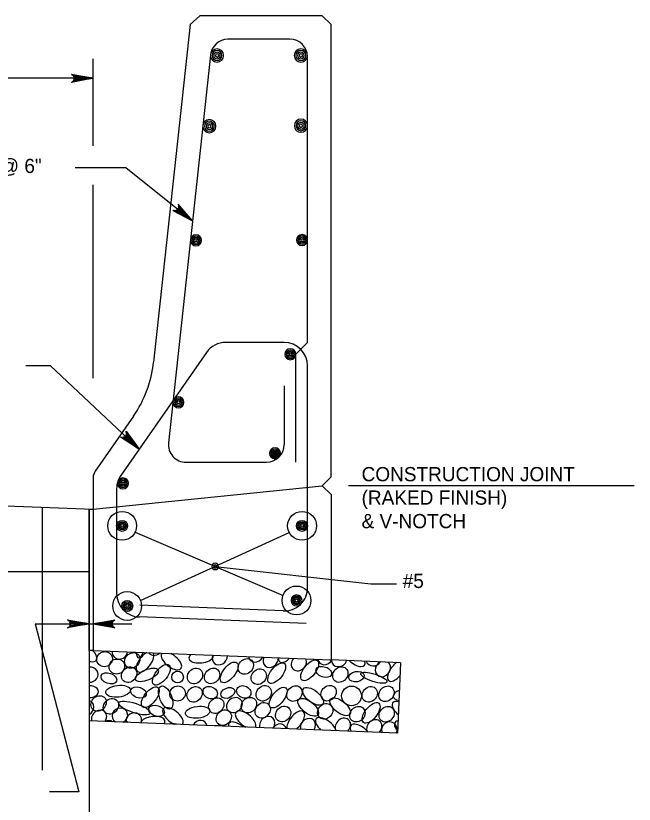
# Model space of a CAD drawing. Extents: x 638167 to 640248, y 296544 to 298920.
# Drawn here: x 639181.7 to 639315.5, y 296656.5 to 296826.9 of the extents above; entities that cross this region are included whole.
import ezdxf

# ---------------------------------------------------------------- set-up
doc = ezdxf.new("R2010")
doc.units = 0
for name, color, linetype in [('1', 7, 'Continuous'), ('50', 7, 'Continuous'), ('57', 7, 'Continuous')]:
    doc.layers.add(name, color=color, linetype=linetype)

# ---------------------------------------------------------------- blocks, each defined once
blk = doc.blocks.new('BAR')
at = {"layer": '50'}
for radius in [2, 1.5, 1, 0.5]:
    blk.add_circle((0, 0), radius, dxfattribs=at)
blk = doc.blocks.new('DIMDOT')
at = {"layer": '57'}
for radius in [2, 1]:
    blk.add_circle((0, 0), radius, dxfattribs=at)

msp = doc.modelspace()

# ---------------------------------------------------------------- linework, layer by layer
at = {"layer": '1'}
for p, q in [((639221.53, 296826.89), (639219.43, 296824.99)), ((639248, 296826.89), (639221.53, 296826.89)), ((639249.91, 296824.98), (639248, 296826.89)), ((639219.43, 296824.99), (639211.54, 296751.98)), ((639249.91, 296727.19), (639249.91, 296824.98)), ((639241.02, 296821.81), (639227.61, 296821.81)), ((639198.47, 296798.79), (639198.47, 296817.59)), ((639223.83, 296818.4), (639214.77, 296734.58)), ((639244.83, 296756.27), (639244.83, 296818)), ((639198.47, 296813.37), (639058.22, 296813.37)), ((639205.6, 296794.02), (639194.6, 296794.02)), ((639205.6, 296794.02), (639219.95, 296782.53)), ((639198.47, 296748.53), (639198.47, 296790.35)), ((639239.75, 296756.27), (639227.12, 296756.27)), ((639244.83, 296756.27), (639242.29, 296753.73)), ((639222.96, 296754.09), (639204.46, 296727.54)), ((639242.29, 296730.37), (639242.29, 296753.73)), ((639189.25, 296751.22), (639183.95, 296751.22)), ((639189.25, 296751.22), (639208.41, 296733.21)), ((639244.83, 296703.3), (639244.83, 296751.19)), ((639239.75, 296746.88), (639239.75, 296734.18)), ((639207.19, 296740.34), (639198.93, 296728.48)), ((639218.56, 296730.37), (639235.94, 296730.37)), ((639249.91, 296727.19), (639248, 296725.29)), ((639058.22, 296725.82), (639198.47, 296720.21)), ((639198.47, 296727.03), (639198.47, 296689.7)), ((639198.47, 296720.21), (639248, 296725.29)), ((639203.55, 296724.64), (639203.55, 296702)), ((639249.91, 296723.38), (639248, 296725.29)), ((639315.45, 296725.29), (639253.69, 296725.29)), ((639249.91, 296723.38), (639249.91, 296687.64)), ((639187.47, 296720.65), (639187.47, 296663.85)), ((639197.63, 296720.24), (639197.63, 296628.84)), ((639207.55, 296715.26), (639239.52, 296701.58)), ((639208.72, 296700.49), (639240.87, 296715.18)), ((639197.63, 296706.66), (639136.67, 296706.66)), ((639224.85, 296707.86), (639258.47, 296704.07)), ((639258.47, 296704.07), (639264.02, 296704.07)), ((639239.54, 296698.23), (639208.53, 296699.47)), ((639244.52, 296695.49), (639208.43, 296696.93)), ((639185.95, 296695.44), (639206.85, 296695.44)), ((639185.95, 296695.44), (639195.37, 296659.11)), ((639198.47, 296689.7), (639249.91, 296687.64)), ((639264.91, 296687.04), (639249.91, 296687.64)), ((639264.91, 296687.04), (639264.3, 296671.82)), ((639264.3, 296671.82), (639197.63, 296674.48)), ((639195.37, 296659.11), (639189.01, 296659.11))]:
    msp.add_line(p, q, dxfattribs=at)
for points in [[(639198.47, 296813.37), (639193.78, 296812.49), (639193.96, 296812.61), (639194.14, 296812.74), (639194.23, 296812.89), (639194.32, 296813.05), (639194.35, 296813.21), (639194.38, 296813.37), (639194.35, 296813.52), (639194.32, 296813.68), (639194.23, 296813.84), (639194.14, 296814), (639193.96, 296814.12), (639193.78, 296814.25), (639198.47, 296813.37), (639193.96, 296814.12), (639194.14, 296814), (639198.47, 296813.37), (639194.23, 296813.84), (639194.32, 296813.68), (639198.47, 296813.37), (639194.35, 296813.52), (639194.38, 296813.37), (639198.47, 296813.37), (639194.35, 296813.21), (639194.32, 296813.05), (639198.47, 296813.37), (639194.23, 296812.89), (639194.14, 296812.74), (639198.47, 296813.37), (639193.96, 296812.61)], [(639219.95, 296782.53), (639216.84, 296786.16), (639216.9, 296785.95), (639216.96, 296785.74), (639216.94, 296785.55), (639216.91, 296785.37), (639216.83, 296785.23), (639216.76, 296785.09), (639216.64, 296784.99), (639216.52, 296784.88), (639216.35, 296784.82), (639216.17, 296784.75), (639215.95, 296784.77), (639215.73, 296784.78), (639219.95, 296782.53), (639215.95, 296784.77), (639216.17, 296784.75), (639219.95, 296782.53), (639216.35, 296784.82), (639216.52, 296784.88), (639219.95, 296782.53), (639216.64, 296784.99), (639216.76, 296785.09), (639219.95, 296782.53), (639216.83, 296785.23), (639216.91, 296785.37), (639219.95, 296782.53), (639216.94, 296785.55), (639216.96, 296785.74), (639219.95, 296782.53), (639216.9, 296785.95)], [(639208.41, 296733.21), (639204.39, 296735.78), (639204.6, 296735.75), (639204.82, 296735.72), (639205, 296735.77), (639205.17, 296735.82), (639205.3, 296735.92), (639205.43, 296736.01), (639205.52, 296736.15), (639205.61, 296736.28), (639205.65, 296736.46), (639205.69, 296736.64), (639205.64, 296736.85), (639205.59, 296737.07), (639208.41, 296733.21), (639205.64, 296736.85), (639205.69, 296736.64), (639208.41, 296733.21), (639205.65, 296736.46), (639205.61, 296736.28), (639208.41, 296733.21), (639205.52, 296736.15), (639205.43, 296736.01), (639208.41, 296733.21), (639205.3, 296735.92), (639205.17, 296735.82), (639208.41, 296733.21), (639205, 296735.77), (639204.82, 296735.72), (639208.41, 296733.21), (639204.6, 296735.75)], [(639197.63, 296695.44), (639192.93, 296694.56), (639193.11, 296694.68), (639193.29, 296694.81), (639193.38, 296694.96), (639193.48, 296695.12), (639193.5, 296695.28), (639193.53, 296695.44), (639193.5, 296695.59), (639193.48, 296695.75), (639193.38, 296695.91), (639193.29, 296696.07), (639193.11, 296696.19), (639192.93, 296696.32), (639197.63, 296695.44), (639193.11, 296696.19), (639193.29, 296696.07), (639197.63, 296695.44), (639193.38, 296695.91), (639193.48, 296695.75), (639197.63, 296695.44), (639193.5, 296695.59), (639193.53, 296695.44), (639197.63, 296695.44), (639193.5, 296695.28), (639193.48, 296695.12), (639197.63, 296695.44), (639193.38, 296694.96), (639193.29, 296694.81), (639197.63, 296695.44), (639193.11, 296694.68)], [(639198.47, 296695.44), (639203.17, 296696.32), (639202.99, 296696.19), (639202.81, 296696.07), (639202.72, 296695.91), (639202.62, 296695.75), (639202.59, 296695.59), (639202.57, 296695.44), (639202.59, 296695.28), (639202.62, 296695.12), (639202.72, 296694.96), (639202.81, 296694.81), (639202.99, 296694.68), (639203.17, 296694.56), (639198.47, 296695.44), (639202.99, 296694.68), (639202.81, 296694.81), (639198.47, 296695.44), (639202.72, 296694.96), (639202.62, 296695.12), (639198.47, 296695.44), (639202.59, 296695.28), (639202.57, 296695.44), (639198.47, 296695.44), (639202.59, 296695.59), (639202.62, 296695.75), (639198.47, 296695.44), (639202.72, 296695.91), (639202.81, 296696.07), (639198.47, 296695.44), (639202.99, 296696.19)]]:
    msp.add_lwpolyline(points, dxfattribs=at)
msp.add_lwpolyline([(639197.63, 296720.24), (639198.47, 296720.24), (639198.47, 296689.7), (639197.63, 296689.7)], close=True, dxfattribs=at)
for centre, radius in [((639204.74, 296716.63), 3.12), ((639243.64, 296716.63), 3.12), ((639242.44, 296700.5), 3.12), ((639205.83, 296699.31), 3.12), ((639254.33, 296679.87), 2.13)]:
    msp.add_circle(centre, radius, dxfattribs=at)
for centre, radius, start, end in [((639227.61, 296818), 3.81, 90, 173.8367), ((639241.02, 296818), 3.81, 0, 90), ((639227.12, 296751.19), 5.08, 90, 145.1455), ((639239.75, 296751.19), 5.08, 0, 90), ((639186.61, 296754.68), 25.08, 325.1455, 353.8367), ((639218.56, 296734.18), 3.81, 173.8367, 270), ((639235.94, 296734.18), 3.81, 270, 0), ((639201.01, 296727.03), 2.54, 145.1455, 180), ((639208.63, 296724.64), 5.08, 145.1455, 180), ((639239.75, 296703.3), 5.08, 267.7094, 0), ((639208.63, 296702), 5.08, 180, 267.7094)]:
    msp.add_arc(centre, radius, start, end, dxfattribs=at)
for centre, major_axis, ratio, start_param, end_param in [((639197.02, 296689.19), (-2.1, 1.65), 0.479042, 2.20637, 4.435205), ((639204.21, 296689.46), (-1.58, -0.63), 0.948581, 5.836354, 8.990702), ((639209.68, 296687.22), (-1.65, -2.1), 0.479042, 3.954699, 9.278476), ((639208.87, 296691.64), (0.54, 3.56), 0.282192, 2.320941, 4.025515), ((639211.88, 296690.32), (1.2, 1.35), 0.844245, 2.925616, 4.568416), ((639215.38, 296687.43), (-2.1, 1.65), 0.479042, 6.258343, 11.420841), ((639221.81, 296688.29), (-2.65, -0.32), 0.479042, 5.591238, 9.469063), ((639225.88, 296688.26), (1.2, 1.35), 0.844245, 1.972224, 5.521808), ((639233.71, 296688.86), (1.2, 1.35), 0.844245, 2.51698, 4.977052), ((639236.87, 296687.7), (1.2, 1.35), 0.844245, 1.899068, 5.594964), ((639240.44, 296689.34), (-1.65, -2.1), 0.479042, 5.656216, 7.57696), ((639242.93, 296686.98), (1.2, 1.35), 0.844245, 1.58884, 5.905191), ((639197.83, 296684.47), (-1.58, -0.63), 0.948581, 1.084727, 4.473244), ((639248.71, 296688.3), (1.2, 1.35), 0.844245, 2.54064, 4.953392), ((639251.63, 296687.7), (-1.57, -0.63), 0.87402, 5.895937, 8.86621), ((639255.03, 296688.15), (-2.1, 1.65), 0.479042, 1.372422, 3.740391), ((639259.08, 296687.96), (-1.58, -0.63), 0.948581, 6.274257, 8.552799), ((639261.1, 296685.71), (1.2, 1.35), 0.844245, 1.11634, 6.377692), ((639264, 296685.25), (-1.65, -2.1), 0.479042, 4.121285, 7.727355), ((639197.74, 296680.79), (1.88, 0), 0.671766, 4.65099, 7.91538), ((639266.02, 296680.07), (-2.65, -0.32), 0.479042, 5.189654, 7.222971), ((639196.93, 296677.24), (1.2, 1.35), 0.844245, 4.386509, 6.660665), ((639265.35, 296676.74), (-2.1, 1.65), 0.479042, 5.425028, 7.808147), ((639199.74, 296675.13), (1.2, 1.35), 0.844245, 4.873936, 8.903281), ((639204.26, 296675.62), (-1.58, -0.63), 0.948581, 1.67115, 6.872721), ((639207.27, 296674.58), (-1.58, -0.63), 0.948581, 2.398643, 6.145228), ((639215.71, 296675.43), (-2.1, 1.65), 0.479042, 3.035313, 8.360686), ((639231.43, 296674.69), (-2.1, 1.65), 0.479042, 3.151066, 8.244933), ((639242.27, 296674.38), (-1.65, -2.1), 0.479042, 1.081577, 5.868413), ((639201.58, 296672.84), (1.2, 1.35), 0.844245, 0.091348, 1.119498), ((639204.36, 296672.09), (-1.65, -2.1), 0.479042, 3.081337, 3.868653), ((639211.37, 296674.14), (-2.65, -0.32), 0.479042, 2.661004, 6.116111), ((639221.46, 296672.9), (1.2, 1.35), 0.844245, 5.694106, 8.083111), ((639229.95, 296672.3), (-2.1, 1.65), 0.479042, 4.61829, 6.777709), ((639236.1, 296673.75), (1.2, 1.35), 0.844245, 4.822852, 8.954365), ((639244.92, 296673.31), (1.2, 1.35), 0.844245, 4.880985, 8.896232), ((639248.79, 296673.25), (-2.1, 1.65), 0.479042, 3.681624, 7.714374), ((639252.47, 296673.37), (1.2, 1.35), 0.844245, 4.62803, 9.149187), ((639259.25, 296673.04), (1.2, 1.35), 0.844245, 4.670998, 9.106219), ((639262.51, 296672.61), (-1.58, -0.63), 0.948581, 2.242837, 6.301033), ((639265.86, 296672.53), (-2.1, 1.65), 0.479042, 5.77989, 7.453286), ((639216.06, 296672.68), (1.65, -0.58), 0.646802, 1.547127, 2.484734), ((639225.31, 296672.19), (-2.65, -0.32), 0.479042, 3.916587, 4.860528), ((639238.62, 296672.12), (1.2, 1.35), 0.844245, 5.753777, 8.02344), ((639256.29, 296671.83), (-2.1, 1.65), 0.479042, 4.291018, 7.10498)]:
    msp.add_ellipse(centre, major_axis=major_axis, ratio=ratio, start_param=start_param, end_param=end_param, dxfattribs=at)
for centre, major_axis, ratio in [((639200.95, 296687.81), (-1.58, -0.63), 0.948581), ((639203.59, 296686.22), (-1.58, -0.63), 0.948581), ((639206.92, 296687.54), (1.2, 1.35), 0.844245), ((639231.47, 296686.24), (1.2, 1.35), 0.844245), ((639245.28, 296685.39), (-1.65, -2.1), 0.479042), ((639206.25, 296684.45), (1.2, 1.35), 0.844245), ((639213.22, 296684.44), (-1.65, -2.1), 0.479042), ((639227.89, 296684.95), (-1.65, -2.1), 0.479042), ((639238.16, 296684.79), (-1.65, -2.1), 0.479042), ((639248.34, 296685.05), (1.65, -0.58), 0.646802), ((639251.91, 296684.48), (1.2, 1.35), 0.844245), ((639201.87, 296683.67), (1.65, -0.58), 0.646802), ((639210.09, 296684.4), (2.45, 1.04), 0.422273), ((639216.73, 296683.95), (0, 1.28), 0.982495), ((639220.49, 296684.18), (1.2, 1.35), 0.844245), ((639224.18, 296684.2), (1.2, 1.35), 0.844245), ((639234.28, 296684.02), (1.2, 1.35), 0.844245), ((639255.39, 296684.04), (1.65, 0.33), 0.666084), ((639259.17, 296683.79), (2.83, -0.91), 0.276285), ((639203.87, 296680.88), (-2.65, -0.32), 0.479042), ((639208.25, 296680.62), (1.65, -0.58), 0.646802), ((639210.82, 296679.58), (-1.65, -2.1), 0.479042), ((639214.15, 296679.53), (0.99, -2.48), 0.479042), ((639216.73, 296680.39), (-1.58, -0.63), 0.948581), ((639220.4, 296680.2), (1.2, 1.35), 0.844245), ((639223.79, 296680.58), (1.43, -0.74), 0.796199), ((639227.57, 296680.51), (1.44, 0.65), 0.687276), ((639231.04, 296680.74), (1.43, -0.74), 0.796199), ((639235.35, 296680.44), (1.2, 1.35), 0.844245), ((639238.47, 296679.5), (-1.65, -2.1), 0.479042), ((639241.99, 296680.38), (1.2, 1.35), 0.844245), ((639246.02, 296679.77), (-2.1, 1.65), 0.479042), ((639249.36, 296680.45), (1.2, 1.35), 0.844245), ((639258.27, 296680.22), (1.2, 1.35), 0.844245), ((639261.89, 296680.33), (1.2, 1.35), 0.844245), ((639199.64, 296678.23), (1.2, 1.35), 0.844245), ((639202.32, 296677.62), (1.2, 1.35), 0.844245), ((639225.09, 296677.77), (1.2, 1.35), 0.844245), ((639229, 296677.89), (1.2, 1.35), 0.844245), ((639232.15, 296677.87), (1.2, 1.35), 0.844245), ((639244.97, 296677.41), (-2.1, 1.65), 0.479042), ((639251.88, 296677.52), (-2.1, 1.65), 0.479042), ((639207.41, 296677.25), (3.41, -1.15), 0.282192), ((639212.18, 296676.65), (1.65, -0.58), 0.646802), ((639221.08, 296676.34), (-2.65, -0.32), 0.479042), ((639235.13, 296676.76), (1.2, 1.35), 0.844245), ((639239.55, 296675.96), (1.2, 1.35), 0.844245), ((639248.64, 296676.53), (1.2, 1.35), 0.844245), ((639255.61, 296675.92), (1.2, 1.35), 0.844245), ((639258.56, 296676.2), (-1.65, -2.1), 0.479042), ((639261.93, 296675.91), (1.2, 1.35), 0.844245), ((639226.72, 296675.18), (1.2, 1.35), 0.844245)]:
    msp.add_ellipse(centre, major_axis=major_axis, ratio=ratio, dxfattribs=at)

# ---------------------------------------------------------------- block references
for name, p, xscale, yscale, rotation in [('BAR', (639225.25, 296818.31), 0.714376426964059, -0.714376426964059, -89.99999999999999), ('BAR', (639243.38, 296818.31), 0.714376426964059, -0.714376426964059, -89.99999999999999), ('BAR', (639223.6, 296803.02), 0.714376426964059, -0.714376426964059, -89.99999999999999), ('BAR', (639243.4, 296803.12), 0.714376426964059, -0.714376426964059, -89.99999999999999), ('BAR', (639220.7, 296778.36), 0.5953136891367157, -0.5953136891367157, -89.99999999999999), ('BAR', (639243.64, 296778.4), 0.5953136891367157, -0.5953136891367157, -89.99999999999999), ('BAR', (639241.1, 296753.73), 0.5953136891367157, -0.5953136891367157, -89.99999999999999), ('BAR', (639216.92, 296743.34), 0.5953136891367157, -0.5953136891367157, -89.99999999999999), ('BAR', (639237.79, 296732.32), 0.5953136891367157, -0.5953136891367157, -89.99999999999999), ('BAR', (639238.07, 296732.05), 0.3968757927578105, -0.39687579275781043, -89.99999999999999), ('BAR', (639204.92, 296725.8), 0.5953136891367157, -0.5953136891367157, -89.99999999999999), ('BAR', (639204.74, 296716.63), 0.5953136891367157, 0.5953136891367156, -92.29061004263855), ('BAR', (639243.64, 296716.63), 0.5953136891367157, 0.5953136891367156, -92.29061004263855), ('DIMDOT', (639224.85, 296707.86), 0.349999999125, -0.349999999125, 180), ('BAR', (639242.44, 296700.5), 0.5953136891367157, -0.5953136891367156, -92.29061004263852), ('BAR', (639205.83, 296699.31), 0.5953136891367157, 0.5953136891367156, -92.29061004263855)]:
    msp.add_blockref(name, p, dxfattribs=dict(at, xscale=xscale, yscale=yscale, rotation=rotation))

# ---------------------------------------------------------------- texts
for s, p in [('#4 @ 6"', (639172.57, 296792.9)), ('CONSTRUCTION JOINT', (639256.51, 296726.27)), ('(RAKED FINISH)', (639256.51, 296721.2)), ('& V-NOTCH', (639256.51, 296716.12)), ('#5', (639265.4, 296703.19))]:
    msp.add_text(s, height=3.072, rotation=360, dxfattribs=at).set_placement(p)

doc.saveas('drawing.dxf')
